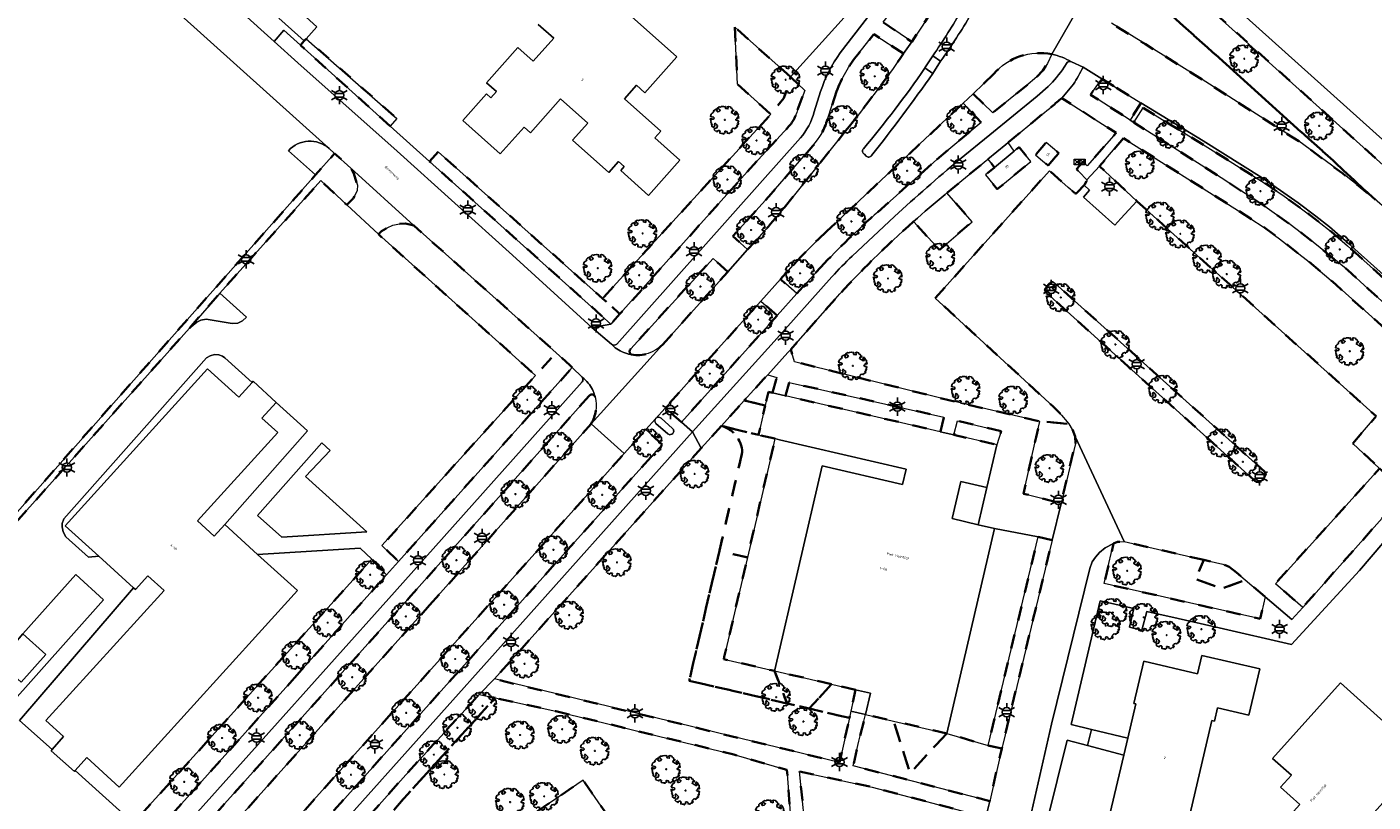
# Model space of a CAD drawing. Extents: x 105780 to 185197, y 477999 to 525027.
# Tile 330 of 562: x 107550 to 107737, y 479149 to 479257. Entities that reach past the tile are written whole.
import ezdxf
from ezdxf.enums import TextEntityAlignment as Align

# ---------------------------------------------------------------- set-up
doc = ezdxf.new("R2010")
doc.units = 0
doc.linetypes.add('XX-HIDDEN', pattern=[4, 2, -2])
for name, color, linetype, lineweight in [('B-GV-GR-BOOM-S', 252, 'Continuous', 25), ('B-GV-GR-MATERIAALGRENS-G', 252, 'XX-HIDDEN', 35), ('B-RO-IE-MEUBILAIR_WEGMEUBILAIR-S', 252, 'Continuous', 25), ('B-XX-KG-KADASTRAAL_BEBOUWING-G', 252, 'Continuous', 20), ('B1-WE-OG-BEBOUWING-T18', 7, 'Continuous', 18), ('B1-WE-OG-TERREIN_ERF-GV', 252, 'Continuous', 18), ('B1-WE-OG-TOPOGRAFIE-T18', 10, 'Continuous', 18), ('B1-WE-VH-VERHARDING_ASFALT-GV', 252, 'Continuous', 18), ('B1-WE-VH-VERHARDING_BETONSTRAATSTEEN-GV', 252, 'Continuous', 18), ('B1-WE-VH-VERHARDING_TEGEL-GV', 252, 'Continuous', 18), ('Default', 7, 'Continuous', 0), ('TIJDELIJK UIT -WE-VH-VERHARDING_ASFALT-GV', 252, 'Continuous', 18)]:
    doc.layers.add(name, color=color, linetype=linetype, lineweight=lineweight)
doc.styles.add('NLCS-ISO', font='NLCS-ISO.ttf')
doc.styles.add('NLCS-ISO-M200-T18', font='NLCS-ISO.ttf', dxfattribs={"height": 0.36})

# ---------------------------------------------------------------- blocks, each defined once
blk = doc.blocks.new('B-SIE-WEG_LICHTMAST-SO')
at = {"ltscale": 0.1}
for p, q in [((-1.1, 0.63), (-2.19, 1.27)), ((0, 1.27), (0, 2.53)), ((1.1, 0.63), (2.19, 1.27)), ((-1.1, -0.63), (-2.19, -1.27)), ((0, -1.27), (0, -2.53)), ((1.1, -0.63), (2.19, -1.27))]:
    blk.add_line(p, q, dxfattribs=at)
at = {"flags": 128}
for points in [[(-1.16, 0.5), (1.16, 0.5)], [(-1.16, -0.5), (1.16, -0.5)]]:
    blk.add_lwpolyline(points, dxfattribs=at)
at = {"ltscale": 0.1}
blk.add_circle((0, 0), 1.27, dxfattribs=at)
at = {"style": 'NLCS-ISO'}
blk.add_attdef('TYPE', text='', height=1.8, dxfattribs=at).set_placement((0, 2.53), align=Align.BOTTOM_CENTER)
blk = doc.blocks.new('B-SGR-BOOM_06')
at = {"linetype": 'Continuous', "flags": 128}
blk.add_lwpolyline([(1.08, 1.41), (1.01, 1.58), (0.88, 1.63), (0.78, 1.81), (0.51, 1.88), (0.34, 1.81), (0.44, 1.71), (0.43, 1.52), (0.09, 1.59), (0.14, 1.73), (0.07, 1.88), (-0.06, 1.84), (-0.19, 1.88), (-0.46, 1.86), (-0.6, 1.79), (-0.78, 1.83), (-1.02, 1.64), (-0.85, 1.56), (-0.8, 1.46), (-0.63, 1.37), (-0.8, 1.16), (-1.02, 1.11), (-1.17, 1.24), (-1.05, 1.29), (-1.15, 1.54), (-1.45, 1.37), (-1.6, 1.21), (-1.52, 1.14), (-1.6, 1.01), (-1.77, 0.94), (-1.89, 0.82), (-2, 0.49), (-1.55, 0.37), (-1.48, 0.22), (-1.6, 0.12), (-1.8, 0.12), (-1.84, 0.22), (-2.04, 0.15), (-1.9, -0.07), (-1.97, -0.15), (-1.89, -0.22), (-1.95, -0.4), (-1.81, -0.47), (-1.89, -0.62), (-1.77, -0.64), (-1.72, -0.68), (-1.85, -0.84), (-1.57, -1.07), (-1.47, -0.97), (-1.38, -0.79), (-1.45, -0.7), (-1.37, -0.47), (-1.25, -0.54), (-1.12, -0.7), (-1, -0.8), (-1.12, -1.12), (-1.37, -1.17), (-1.47, -1.36), (-1.33, -1.51), (-1.13, -1.56), (-1.11, -1.61), (-1.08, -1.66), (-0.93, -1.49), (-0.73, -1.49), (-0.63, -1.56), (-0.68, -1.71), (-0.68, -1.84), (-0.46, -1.89), (-0.24, -1.88), (-0.19, -1.98), (-0.09, -1.86), (0.04, -1.79), (-0.02, -1.6), (0.11, -1.56), (0.31, -1.61), (0.34, -1.84), (0.46, -1.83), (0.58, -1.89), (0.83, -1.69), (0.95, -1.74), (0.93, -1.66), (1.06, -1.59), (0.96, -1.49), (0.85, -1.46), (1.03, -1.29), (1.05, -1.19), (1.26, -1.14), (1.42, -1.22), (1.51, -1.12), (1.51, -1.05), (1.65, -1.05), (1.65, -0.95), (1.78, -0.91), (1.78, -0.82), (1.63, -0.82), (1.82, -0.64), (1.7, -0.57), (1.85, -0.62), (1.9, -0.5), (1.82, -0.37), (1.93, -0.18), (1.87, -0.1), (1.7, -0.1), (1.5, 0.03), (1.63, 0.12), (1.75, 0.34), (1.82, 0.24), (1.95, 0.29), (1.87, 0.57), (1.88, 0.75), (1.8, 0.79), (1.67, 1.06), (1.53, 1.21), (1.35, 1.04), (1.47, 0.97), (1.57, 0.72), (1.41, 0.69), (1.33, 0.85), (1.2, 0.82), (1.06, 0.92), (0.9, 1.01), (0.98, 1.07), (0.93, 1.17), (1.01, 1.27), (1.15, 1.22), (1.26, 1.29)], close=True, dxfattribs=at)
blk.add_circle((0, 0), 0.06)
at = {"style": 'NLCS-ISO'}
blk.add_attdef('SOORT', text='', height=0.3, dxfattribs=at).set_placement((0, -0.36), align=Align.TOP_CENTER)
blk = doc.blocks.new('N-SKL-ET_OV_PUTKAST-SO')
at = {"ltscale": 0.5}
for points in [[(0, 0.375), (-0.375, 0), (0, -0.375)], [(0, 0.375), (-0.375, 0), (0, -0.375)], [(0.75, 0.375), (0.375, 0), (0.75, -0.375)], [(0.75, 0.375), (0.375, 0), (0.75, -0.375)]]:
    blk.add_hatch(color=256, dxfattribs=at).paths.add_polyline_path(points)
for p, q in [((-0.75, 0.375), (0, -0.375)), ((0, 0.375), (-0.75, -0.375)), ((0, 0.375), (0.75, -0.375)), ((0.75, 0.375), (0, -0.375))]:
    blk.add_line(p, q, dxfattribs=at)
at = {"ltscale": 0.5, "flags": 128}
for points in [[(-0.75, 0.375), (0, 0.375), (0, -0.375), (-0.75, -0.375)], [(0, 0.375), (0.75, 0.375), (0.75, -0.375), (0, -0.375)]]:
    blk.add_lwpolyline(points, close=True, dxfattribs=at)

msp = doc.modelspace()

# ---------------------------------------------------------------- linework, layer by layer
at = {"layer": 'B-GV-GR-MATERIAALGRENS-G', "flags": 128}
for points in [[(107705.818, 479266.513), (107703.634, 479268.484), (107702.813, 479263.865), (107702.785, 479263.714), (107702.755, 479263.563), (107731.284, 479237.88), (107736.399, 479233.104), (107741.512, 479228.672), (107780.732, 479193.364), (107781.115, 479193.791), (107785.831, 479194.452), (107767.517, 479210.977), (107746.895, 479229.447)], [(107647.915, 479256.635), (107648.326, 479248.703), (107652.925, 479244.552), (107654.761, 479246.782), (107655.679, 479249.717)], [(107588.394, 479255.037), (107588.112, 479254.721), (107587.586, 479254.13), (107600.056, 479242.91), (107601.011, 479243.948)], [(107700.576, 479248.434), (107698.898, 479249.466), (107697.333, 479247.233), (107698.408, 479246.569), (107702.838, 479243.736), (107704.341, 479246.129)], [(107726.464, 479231.559), (107724.038, 479233.29), (107721.455, 479235.038), (107713.288, 479240.144), (107704.634, 479245.442), (107703.361, 479243.401), (107705.274, 479242.178), (107715.51, 479235.709), (107721.073, 479232.053), (107725.086, 479229.244), (107728.021, 479226.984), (107733.089, 479222.886), (107735.9, 479220.295), (107747.029, 479210.303), (107752.98, 479204.961), (107754.656, 479206.879), (107733.048, 479226.275), (107730.831, 479228.212), (107728.935, 479229.713)], [(107701.925, 479241.225), (107698.593, 479237.333), (107703.795, 479232.483), (107705.068, 479231.332), (107707.588, 479229.06), (107737.042, 479202.605), (107733.792, 479198.839), (107737.505, 479195.366), (107741.131, 479192.138), (107751.054, 479203.285), (107731.358, 479220.926), (107727.703, 479224.053), (107723.603, 479227.259), (107721.336, 479228.921), (107717.912, 479231.128)], [(107572.169, 479214.843), (107576.395, 479219.699), (107590.44, 479235.325), (107594.044, 479231.949), (107594.927, 479232.852), (107595.245, 479233.427), (107595.461, 479233.97), (107595.512, 479234.685), (107595.022, 479236.302), (107594.588, 479237.075), (107592.339, 479239.098), (107589.713, 479236.136), (107572.568, 479216.797), (107540.452, 479180.513), (107536.143, 479175.643), (107536.72, 479175.129), (107540.704, 479179.675), (107544.473, 479183.975), (107548.433, 479188.259)], [(107606.743, 479239.33), (107605.548, 479237.969), (107629.379, 479216.612), (107630.726, 479215.411), (107631.976, 479216.807), (107631.801, 479216.963), (107629.563, 479218.961)], [(107692.482, 479238.621), (107691.45, 479237.422), (107690.4, 479238.325), (107689.718, 479238.913), (107691.206, 479240.641), (107692.938, 479239.15)], [(107603.344, 479229.094), (107602.189, 479229.367), (107601.376, 479229.31), (107600.442, 479229.116), (107599.645, 479228.774), (107598.843, 479228.29), (107598.439, 479227.866), (107620.262, 479208.271), (107623.114, 479211.427)], [(107721.706, 479194.444), (107721.565, 479194.889), (107692.398, 479221.086), (107692.182, 479221.23), (107691.921, 479221.267), (107691.478, 479220.854), (107691.009, 479220.194), (107691.059, 479220.002), (107691.228, 479219.753), (107720.17, 479193.634), (107720.358, 479193.515), (107720.686, 479193.443), (107720.967, 479193.51), (107721.229, 479193.693), (107721.461, 479193.951)], [(107653.801, 479216.599), (107651.538, 479218.578), (107646.037, 479212.458), (107638.273, 479203.747), (107640.518, 479201.785)], [(107625.366, 479209.382), (107625.042, 479209.704), (107623.114, 479211.427), (107620.262, 479208.271), (107598.914, 479184.654), (107601.24, 479182.45), (107609.074, 479191.23)], [(107653.163, 479205.875), (107653.695, 479207.693), (107653.779, 479207.979), (107652.502, 479208.371), (107652.19, 479208.03), (107651.924, 479207.741), (107649.253, 479204.789), (107652.164, 479204.088), (107652.609, 479206.004)], [(107655.474, 479207.295), (107654.991, 479205.451), (107676.478, 479200.458), (107676.963, 479202.483)], [(107652.164, 479204.088), (107649.253, 479204.789), (107646.065, 479201.267), (107651.22, 479200.025)], [(107684.93, 479200.552), (107678.868, 479201.979), (107678.372, 479200.018), (107684.334, 479198.633)], [(107695.242, 479198.827), (107695.203, 479199.77), (107694.81, 479200.785), (107694.311, 479201.534), (107690.281, 479201.895), (107689.789, 479199.692), (107688.037, 479191.852), (107693.259, 479190.486)], [(107741.131, 479192.138), (107737.505, 479195.366), (107723.016, 479179.352), (107726.822, 479176.065)], [(107692.029, 479185.395), (107690.05, 479185.875), (107683.125, 479156.877), (107685.015, 479156.442), (107685.15, 479157.028)], [(107713.103, 479182.645), (107702.013, 479185.202), (107701.096, 479185.164), (107700.559, 479184.923), (107699.256, 479179.375), (107720.891, 479174.466), (107721.601, 479177.526), (107718.844, 479179.876), (107715.603, 479178.673), (107711.944, 479180.005)], [(107586.791, 479166.293), (107599.567, 479180.587), (107597.528, 479182.747), (107565.281, 479147.119), (107564.376, 479146.119), (107556.937, 479137.758), (107553.517, 479133.92), (107555.751, 479131.696)], [(107649.684, 479182.996), (107645.788, 479183.901), (107642.578, 479170.087), (107642.506, 479169.777), (107641.6, 479165.881), (107647.854, 479164.428), (107652.545, 479163.338), (107655.198, 479162.721), (107653.45, 479167.234), (107646.402, 479168.872), (107646.474, 479169.182)], [(107717.634, 479180.908), (107716.606, 479181.706), (107715.706, 479182.045), (107713.103, 479182.645), (107711.944, 479180.005), (107715.603, 479178.673), (107718.844, 479179.876)], [(107661.351, 479165.398), (107653.45, 479167.234), (107655.198, 479162.721), (107658.26, 479162.01)], [(107664.707, 479164.618), (107661.351, 479165.398), (107658.26, 479162.01), (107663.85, 479160.711), (107664.057, 479161.656)], [(107592.596, 479138.944), (107603.721, 479151.476), (107614.661, 479163.484), (107612.406, 479163.978), (107602.234, 479152.813), (107591.114, 479140.287), (107579.503, 479127.734), (107570.172, 479117.042), (107569.015, 479115.333), (107568.124, 479114.016), (107566.847, 479111.11), (107566.045, 479108.981), (107565.106, 479107.22), (107562.167, 479102.733), (107560.285, 479100.466), (107557.836, 479097.677), (107557.649, 479097.471), (107558.877, 479095.832), (107561.806, 479099.167), (107563.774, 479101.538), (107566.832, 479106.206), (107567.871, 479108.155), (107568.704, 479110.365), (107569.87, 479113.026), (107571.745, 479115.8), (107580.991, 479126.398)], [(107591.072, 479118.584), (107588.11, 479122.818), (107601.127, 479132.05), (107599.99, 479133.696), (107626.848, 479152.072), (107641.192, 479131.44), (107641.416, 479131.594), (107651.401, 479129.569), (107650.085, 479123.824), (107658.105, 479122.336), (107658.223, 479122.309), (107657.681, 479129.811), (107657.537, 479131.006), (107656.223, 479141.942), (107655.63, 479147.529), (107655.173, 479153.487), (107647.777, 479155.644), (107623.076, 479161.639), (107614.661, 479163.484), (107603.721, 479151.476), (107592.596, 479138.944), (107580.991, 479126.398), (107571.745, 479115.8), (107569.87, 479113.026), (107568.704, 479110.365), (107567.871, 479108.155), (107566.832, 479106.206), (107563.774, 479101.538), (107561.806, 479099.167), (107558.877, 479095.832), (107560.655, 479093.318), (107577.347, 479108.949)], [(107685.015, 479156.442), (107683.125, 479156.877), (107677.384, 479158.559), (107672.283, 479153.042), (107669.991, 479160.277), (107666.108, 479161.179), (107665.141, 479157.478), (107664.387, 479154.072), (107683.34, 479149.166)], [(107677.384, 479158.559), (107669.991, 479160.277), (107672.283, 479153.042)], [(107680.833, 479139.912), (107682.161, 479144.043), (107682.824, 479146.924), (107667.037, 479151.084), (107656.921, 479153.246), (107660.138, 479121.866), (107662.836, 479121.132), (107663.369, 479123.39), (107664.224, 479126.675), (107665.111, 479129.391), (107665.698, 479130.951), (107667.044, 479133.33), (107667.593, 479134.164), (107668.439, 479135.026), (107669.821, 479136.268), (107670.994, 479137.083), (107672.488, 479137.929), (107673.977, 479138.633), (107675.766, 479139.314), (107677.573, 479139.66), (107679.204, 479139.892), (107680.415, 479140.01)]]:
    msp.add_lwpolyline(points, close=True, dxfattribs=at)
for points in [[(107673.429, 479263.584), (107668.53, 479257.338), (107672.504, 479254.603), (107675.722, 479259.479)], [(107701.548, 479260.077), (107700.239, 479257.172), (107704.979, 479254.256), (107712.855, 479249.355), (107726.276, 479240.796), (107732.376, 479236.314), (107736.399, 479233.104), (107731.284, 479237.88), (107702.755, 479263.563)], [(107671.372, 479252.958), (107667.23, 479255.663), (107665.02, 479252.862)], [(107689.885, 479249.718), (107690.729, 479250.631), (107691.357, 479251.574), (107691.978, 479252.865)], [(107683.892, 479250.17), (107681.05, 479247.385), (107683.762, 479244.718), (107688.359, 479248.445), (107689.885, 479249.718)], [(107656.625, 479245.143), (107657.662, 479247.844), (107655.679, 479249.717), (107654.761, 479246.782), (107652.925, 479244.552), (107629.563, 479218.961), (107631.801, 479216.963), (107631.976, 479216.807), (107649.655, 479236.548)], [(107662.068, 479247.696), (107660.806, 479243.853)], [(107695.538, 479233.7), (107696.465, 479234.704), (107696.531, 479234.81), (107696.895, 479235.391), (107696.847, 479235.44), (107695.77, 479236.527), (107695.406, 479236.895), (107696.279, 479237.9), (107696.678, 479237.541), (107696.869, 479237.368), (107700.895, 479241.945), (107699.017, 479243.151), (107693.337, 479246.798)], [(107675.979, 479238.274), (107682.152, 479243.412), (107679.661, 479246.074), (107660.657, 479228.237)], [(107690.59, 479244.503), (107685.907, 479240.63), (107686.74, 479239.407), (107687.416, 479239.966), (107689.055, 479237.983), (107684.398, 479234.134), (107682.759, 479236.117), (107684.001, 479237.144), (107683.088, 479238.305), (107677.393, 479233.61), (107680.896, 479229.608), (107676.359, 479225.702), (107672.76, 479229.653)], [(107649.655, 479236.548), (107655.288, 479242.698)], [(107654.779, 479231.551), (107663.328, 479242.217)], [(107658.775, 479240.157), (107652.681, 479233.139), (107647.661, 479227.626), (107649.688, 479225.737)], [(107667.788, 479230.961), (107675.979, 479238.274)], [(107675.781, 479219.006), (107691.629, 479236.7), (107694.246, 479234.367), (107695.114, 479233.622)], [(107646.949, 479222.674), (107644.908, 479224.527), (107633.501, 479211.982)], [(107637.899, 479212.531), (107646.949, 479222.674)], [(107655.041, 479222.474), (107654.281, 479221.629), (107656.54, 479219.653), (107659.879, 479223.313)], [(107661.872, 479218.881), (107655.716, 479211.888), (107656.235, 479210.173), (107677.649, 479204.839), (107690.281, 479201.895), (107694.311, 479201.534), (107694.119, 479201.822), (107693.316, 479202.761), (107692.163, 479203.941), (107675.781, 479219.006)], [(107627.711, 479205.451), (107602.95, 479177.653), (107572.298, 479143.459), (107570.34, 479141.259)], [(107605.537, 479176.349), (107627.967, 479201.559)], [(107637.823, 479198.669), (107635.569, 479200.767), (107632.586, 479197.436), (107616.252, 479179.196), (107604.17, 479165.722), (107587.348, 479146.955), (107579.896, 479138.616), (107574.553, 479132.635), (107570.616, 479128.047), (107569.18, 479126.299), (107570.364, 479125.35), (107571.648, 479126.264), (107573.433, 479127.536)], [(107646.065, 479201.267), (107643.254, 479198.161), (107628.563, 479181.765), (107614.542, 479166.116), (107640.184, 479159.924), (107662.496, 479154.537), (107663.85, 479160.711), (107658.26, 479162.01), (107655.198, 479162.721), (107652.545, 479163.338), (107647.854, 479164.428), (107641.6, 479165.881), (107642.506, 479169.777), (107642.578, 479170.087), (107645.788, 479183.901), (107648.972, 479197.608)], [(107653.516, 479199.492), (107651.22, 479200.025), (107646.065, 479201.267)], [(107576.217, 479129.97), (107576.915, 479130.69), (107604.691, 479161.74), (107637.823, 479198.669)], [(107648.972, 479197.608), (107645.788, 479183.901), (107649.684, 479182.996), (107653.06, 479197.527), (107653.516, 479199.492)], [(107567.786, 479138.097), (107564.422, 479133.597), (107563.005, 479131.702), (107562.221, 479130.551), (107563.273, 479129.651), (107566.141, 479132.617), (107569.578, 479136.29), (107572.993, 479140.037), (107590.827, 479159.966), (107605.537, 479176.349)]]:
    msp.add_lwpolyline(points, dxfattribs=at)
for points in [[(107665.02, 479252.862, 0.081009), (107662.068, 479247.696)], [(107663.328, 479242.217, 0.0170949), (107671.372, 479252.958)], [(107691.978, 479252.865, 0.2667236), (107683.892, 479250.17)], [(107693.337, 479246.798, -0.0182776), (107690.59, 479244.503)], [(107655.288, 479242.698, 0.1427672), (107656.625, 479245.143)], [(107660.806, 479243.853, -0.1133377), (107658.775, 479240.157)], [(107695.114, 479233.622, 0.4668033), (107695.538, 479233.7)], [(107649.688, 479225.737, 0.0162387), (107654.779, 479231.551)], [(107659.879, 479223.313, -0.0239771), (107667.788, 479230.961)], [(107672.76, 479229.653, 0.0262237), (107661.872, 479218.881)], [(107660.657, 479228.237, 0.024169), (107655.041, 479222.474)], [(107633.501, 479211.982, 0.52616), (107633.585, 479211.157)], [(107633.585, 479211.157, 0.2383331), (107637.899, 479212.531)], [(107628.536, 479205.278, 0.5974832), (107627.711, 479205.451)], [(107627.967, 479201.559, 0.1987067), (107628.536, 479205.278)], [(107646.065, 479201.267, -0.321659), (107648.972, 479197.608)], [(107648.972, 479197.608, 0.321659), (107646.065, 479201.267)]]:
    msp.add_lwpolyline(points, format="xyb", dxfattribs=at)
at = {"layer": 'B-XX-KG-KADASTRAAL_BEBOUWING-G', "flags": 128}
msp.add_lwpolyline([(107620.639, 479257.021), (107622.78, 479255.119), (107619.921, 479251.902), (107617.789, 479253.797), (107613.444, 479248.908), (107614.822, 479247.684), (107614.059, 479246.826), (107613.45, 479247.367), (107610.153, 479243.658), (107615.358, 479239.033), (107618.665, 479242.755), (107619.543, 479241.974), (107623.721, 479246.675), (107627.498, 479243.319), (107625.403, 479240.962), (107630.452, 479236.476), (107631.78, 479237.97), (107632.565, 479237.273), (107632.082, 479236.73), (107635.969, 479233.275), (107640.315, 479238.166), (107636.837, 479241.256), (107637.665, 479242.188), (107632.609, 479246.681), (107634.28, 479248.561), (107635.452, 479247.519), (107639.897, 479252.521), (107626.903, 479264.069)], dxfattribs=at)
for points in [[(107686.74, 479239.407), (107684.001, 479237.144), (107682.759, 479236.117), (107684.398, 479234.134), (107689.055, 479237.983), (107687.416, 479239.966)], [(107691.45, 479237.422), (107692.482, 479238.621), (107692.938, 479239.15), (107691.206, 479240.641), (107689.718, 479238.913), (107690.4, 479238.325)], [(107581.639, 479183.419), (107577.081, 479187.559), (107575.631, 479185.962), (107573.306, 479188.073), (107584.439, 479200.33), (107582.229, 479202.338), (107584.214, 479204.508), (107581.025, 479207.457), (107580.888, 479207.304), (107579.034, 479205.24), (107574.701, 479209.176), (107554.93, 479187.408), (107559.587, 479183.178), (107564.409, 479178.797), (107564.697, 479178.536), (107566.419, 479180.432), (107568.662, 479178.394), (107552.255, 479160.33), (107554.685, 479158.123), (107553.135, 479156.312), (107552.996, 479156.15), (107556.211, 479153.267), (107556.317, 479153.386), (107557.913, 479155.191), (107562.408, 479151.109), (107587.182, 479178.384)], [(107683.998, 479187.025), (107681.757, 479187.545), (107678.117, 479188.391), (107679.318, 479193.558), (107682.958, 479192.712), (107684.334, 479198.633), (107678.372, 479200.018), (107676.478, 479200.458), (107654.991, 479205.451), (107653.163, 479205.875), (107652.609, 479206.004), (107652.164, 479204.088), (107651.22, 479200.025), (107653.516, 479199.492), (107654.156, 479199.343), (107671.731, 479195.26), (107671.234, 479193.12), (107660.068, 479195.715), (107653.482, 479167.37), (107653.45, 479167.234), (107661.351, 479165.398), (107664.707, 479164.618), (107666.794, 479164.133), (107666.108, 479161.179), (107669.991, 479160.277), (107677.384, 479158.559)], [(107549.048, 479172.391), (107545.637, 479168.474), (107548.81, 479165.657), (107552.249, 479169.524)], [(107702.508, 479157.885), (107701.96, 479155.543), (107699.626, 479145.568), (107710.144, 479143.108), (107714.174, 479160.334), (107714.543, 479160.247), (107714.984, 479162.132), (107719.357, 479161.109), (107720.856, 479167.516), (107712.817, 479169.397), (107712.218, 479166.837), (107704.753, 479168.584), (107703.383, 479162.726), (107703.627, 479162.669)], [(107743.599, 479155.214), (107732.087, 479165.588), (107722.628, 479155.093), (107725.239, 479152.74), (107723.742, 479151.079), (107726.416, 479148.669), (107722.131, 479143.915), (107723.171, 479142.977), (107721.565, 479141.195), (107720.117, 479135.29), (107727.663, 479133.439), (107728.416, 479136.508), (107729.333, 479137.526), (107729.89, 479137.024), (107736.581, 479144.448), (107735.1, 479145.783)]]:
    msp.add_lwpolyline(points, close=True, dxfattribs=at)
at = {"layer": 'B1-WE-OG-TERREIN_ERF-GV', "flags": 128}
for points in [[(107737.26, 479260.812), (107726.44, 479270.633), (107723.407, 479267.275), (107723.011, 479266.942), (107722.681, 479266.82), (107721.408, 479266.66), (107719.2, 479266.771), (107718.154, 479266.727), (107717.388, 479266.529), (107717.06, 479266.356), (107716.435, 479265.713), (107714.002, 479262.502), (107753.676, 479226.878)], [(107589.876, 479256.702), (107588.394, 479255.037), (107601.011, 479243.948), (107600.056, 479242.91), (107605.548, 479237.969), (107606.743, 479239.33), (107629.563, 479218.961), (107652.925, 479244.552), (107648.326, 479248.703), (107647.915, 479256.635), (107655.679, 479249.717), (107669.291, 479264.847)], [(107626.903, 479264.069), (107639.897, 479252.521), (107635.452, 479247.519), (107634.28, 479248.561), (107632.609, 479246.681), (107637.665, 479242.188), (107636.837, 479241.256), (107640.315, 479238.166), (107635.969, 479233.275), (107632.082, 479236.73), (107632.565, 479237.273), (107631.78, 479237.97), (107630.452, 479236.476), (107625.403, 479240.962), (107627.498, 479243.319), (107623.721, 479246.675), (107619.543, 479241.974), (107618.665, 479242.755), (107615.358, 479239.033), (107610.153, 479243.658), (107613.45, 479247.367), (107614.059, 479246.826), (107614.822, 479247.684), (107613.444, 479248.908), (107617.789, 479253.797), (107619.921, 479251.902), (107622.78, 479255.119), (107620.639, 479257.021)], [(107564.376, 479146.119), (107556.317, 479153.386), (107556.211, 479153.267), (107552.996, 479156.15), (107553.135, 479156.312), (107548.571, 479160.347), (107564.409, 479178.797), (107559.587, 479183.178), (107558.155, 479183.048), (107555.03, 479185.864), (107554.64, 479186.529), (107554.485, 479187.232), (107554.499, 479187.686), (107554.72, 479188.372), (107574.547, 479210.7), (107575.049, 479210.987), (107575.648, 479211.163), (107576.27, 479211.145), (107576.787, 479210.927), (107577.096, 479210.724), (107580.888, 479207.304), (107581.025, 479207.457), (107584.214, 479204.508), (107588.585, 479200.557), (107577.081, 479187.559), (107581.639, 479183.419), (107595.892, 479184.267), (107597.528, 479182.747), (107599.567, 479180.587), (107601.24, 479182.45), (107598.914, 479184.654), (107620.262, 479208.271), (107598.439, 479227.866), (107594.044, 479231.949), (107590.44, 479235.325), (107576.395, 479219.699), (107580.1, 479216.38), (107579.545, 479215.871), (107578.917, 479215.525), (107578.117, 479215.481), (107574.523, 479216.073), (107573.752, 479215.953), (107573.185, 479215.676), (107572.169, 479214.843), (107548.433, 479188.259)], [(107751.188, 479200.469), (107734.726, 479181.162), (107725.266, 479170.884), (107715.234, 479173.213), (107709.529, 479174.498), (107705.164, 479175.482), (107704.477, 479172.906), (107702.762, 479173.308), (107703.36, 479175.889), (107698.694, 479176.984), (107694.658, 479159.804), (107697.481, 479159.114), (107702.508, 479157.885), (107703.627, 479162.669), (107703.383, 479162.726), (107704.753, 479168.584), (107712.218, 479166.837), (107712.817, 479169.397), (107720.856, 479167.516), (107719.357, 479161.109), (107714.984, 479162.132), (107714.543, 479160.247), (107714.174, 479160.334), (107710.144, 479143.108)], [(107699.626, 479145.568), (107701.96, 479155.543), (107696.944, 479156.883), (107694.116, 479157.638), (107689.909, 479140.628)], [(107641.192, 479131.44), (107626.848, 479152.072), (107599.99, 479133.696)]]:
    msp.add_lwpolyline(points, dxfattribs=at)
for points in [[(107576.395, 479219.699), (107572.169, 479214.843), (107573.185, 479215.676), (107573.752, 479215.953), (107574.523, 479216.073), (107578.117, 479215.481), (107578.917, 479215.525), (107579.545, 479215.871), (107580.1, 479216.38)], [(107577.096, 479210.724), (107576.787, 479210.927), (107576.27, 479211.145), (107575.648, 479211.163), (107575.049, 479210.987), (107574.547, 479210.7), (107554.72, 479188.372), (107554.499, 479187.686), (107554.485, 479187.232), (107554.64, 479186.529), (107555.03, 479185.864), (107558.155, 479183.048), (107559.587, 479183.178), (107554.93, 479187.408), (107574.701, 479209.176), (107579.034, 479205.24), (107580.888, 479207.304)], [(107588.585, 479200.557), (107584.214, 479204.508), (107582.229, 479202.338), (107584.439, 479200.33), (107573.306, 479188.073), (107575.631, 479185.962), (107577.081, 479187.559)], [(107596.799, 479186.568), (107588.325, 479194.236), (107591.713, 479197.854), (107590.555, 479198.891), (107581.63, 479188.817), (107584.993, 479185.83)], [(107596.799, 479186.568), (107584.993, 479185.83), (107581.63, 479188.817), (107590.555, 479198.891), (107591.713, 479197.854), (107588.325, 479194.236)], [(107654.156, 479199.343), (107653.516, 479199.492), (107653.06, 479197.527), (107649.684, 479182.996), (107646.474, 479169.182), (107646.402, 479168.872), (107653.45, 479167.234), (107653.482, 479167.37), (107660.068, 479195.715), (107671.234, 479193.12), (107671.731, 479195.26)], [(107682.958, 479192.712), (107679.318, 479193.558), (107678.117, 479188.391), (107681.757, 479187.545)], [(107690.05, 479185.875), (107683.998, 479187.025), (107677.384, 479158.559), (107683.125, 479156.877)], [(107597.528, 479182.747), (107595.892, 479184.267), (107581.639, 479183.419), (107587.182, 479178.384), (107562.408, 479151.109), (107557.913, 479155.191), (107556.317, 479153.386), (107564.376, 479146.119), (107565.281, 479147.119)], [(107549.048, 479172.391), (107552.249, 479169.524), (107548.81, 479165.657), (107545.637, 479168.474), (107544.084, 479166.821), (107543.808, 479166.184), (107543.65, 479165.515), (107543.759, 479164.952), (107544.456, 479164.058), (107546.771, 479161.984), (107560.26, 479177.126), (107556.416, 479180.618)], [(107545.637, 479168.474), (107549.048, 479172.391), (107556.416, 479180.618), (107560.26, 479177.126), (107546.771, 479161.984), (107544.456, 479164.058), (107543.759, 479164.952), (107543.65, 479165.515), (107543.808, 479166.184), (107544.084, 479166.821)], [(107568.662, 479178.394), (107566.419, 479180.432), (107564.697, 479178.536), (107564.409, 479178.797), (107548.571, 479160.347), (107553.135, 479156.312), (107554.685, 479158.123), (107552.255, 479160.33)], [(107666.794, 479164.133), (107664.707, 479164.618), (107664.057, 479161.656), (107666.108, 479161.179)], [(107743.599, 479155.214), (107735.1, 479145.783), (107736.581, 479144.448), (107729.89, 479137.024), (107729.333, 479137.526), (107728.416, 479136.508), (107727.663, 479133.439), (107720.117, 479135.29), (107721.565, 479141.195), (107723.171, 479142.977), (107722.131, 479143.915), (107726.416, 479148.669), (107723.742, 479151.079), (107725.239, 479152.74), (107722.628, 479155.093), (107732.087, 479165.588)], [(107702.508, 479157.885), (107697.481, 479159.114), (107696.944, 479156.883), (107701.96, 479155.543)]]:
    msp.add_lwpolyline(points, close=True, dxfattribs=at)
at = {"layer": 'B1-WE-VH-VERHARDING_ASFALT-GV', "flags": 128}
for points in [[(107689.386, 479283.273), (107688.014, 479281.013), (107686.414, 479278.138), (107685.416, 479276.344), (107681.839, 479269.918), (107675.722, 479259.479), (107672.504, 479254.603), (107671.372, 479252.958)], [(107583.927, 479254.652), (107579.282, 479258.835), (107558.207, 479277.819), (107554.172, 479273.355), (107557.684, 479270.307), (107591.571, 479239.801), (107592.339, 479239.098), (107594.588, 479237.075), (107603.344, 479229.094), (107623.114, 479211.427), (107625.042, 479209.704), (107625.366, 479209.382), (107626.734, 479208.025), (107627.016, 479207.793)], [(107696.875, 479261.444), (107691.978, 479252.865)], [(107691.978, 479252.865), (107696.875, 479261.444)], [(107631.123, 479212.296), (107630.802, 479212.595), (107628.086, 479214.944), (107617.051, 479224.967), (107601.041, 479239.405), (107587.235, 479251.672), (107583.927, 479254.652)], [(107674.346, 479250.986), (107675.453, 479252.657)], [(107676.558, 479251.953), (107676.523, 479251.898), (107675.446, 479250.206)], [(107660.657, 479228.237), (107679.661, 479246.074), (107681.05, 479247.385), (107683.892, 479250.17)], [(107674.296, 479250.911), (107674.346, 479250.986)], [(107663.328, 479242.217), (107654.779, 479231.551)], [(107666.163, 479238.719), (107665.965, 479238.987)], [(107649.688, 479225.737), (107646.949, 479222.674), (107637.899, 479212.531), (107627.967, 479201.559), (107632.586, 479197.436), (107635.569, 479200.767), (107638.273, 479203.747), (107646.037, 479212.458), (107651.538, 479218.578), (107654.281, 479221.629), (107655.041, 479222.474)], [(107627.967, 479201.559), (107637.899, 479212.531)], [(107574.553, 479132.635), (107579.896, 479138.616), (107587.348, 479146.955), (107604.17, 479165.722), (107616.252, 479179.196), (107632.586, 479197.436), (107627.967, 479201.559), (107605.537, 479176.349), (107590.827, 479159.966), (107572.993, 479140.037), (107569.578, 479136.29), (107566.141, 479132.617), (107563.273, 479129.651), (107561.236, 479127.407), (107561.042, 479127.197), (107556.492, 479122.279), (107520.271, 479081.912), (107519.238, 479080.789), (107518.186, 479079.768), (107499.526, 479061.563), (107499.162, 479061.202), (107502.211, 479058.54), (107504.144, 479060.725)]]:
    msp.add_lwpolyline(points, dxfattribs=at)
at = {"layer": 'B1-WE-VH-VERHARDING_ASFALT-GV'}
for points in [[(107675.453, 479252.657, 0.0193616), (107679.504, 479259.099)], [(107680.747, 479258.424, -0.0208347), (107676.558, 479251.953)], [(107671.372, 479252.958, -0.0170949), (107663.328, 479242.217)], [(107683.892, 479250.17, -0.2667236), (107691.978, 479252.865)], [(107691.978, 479252.865, -0.0859234), (107694.701, 479251.805)], [(107665.801, 479239.753, 0.0251865), (107674.296, 479250.911)], [(107675.446, 479250.206, -0.0146021), (107666.924, 479238.809)], [(107665.965, 479238.987, -0.561341), (107665.801, 479239.753)], [(107666.924, 479238.809, -0.4650452), (107666.163, 479238.719)], [(107654.779, 479231.551, -0.0162387), (107649.688, 479225.737)], [(107655.041, 479222.474, -0.024169), (107660.657, 479228.237)], [(107633.056, 479211.272, -0.1106305), (107631.123, 479212.296)], [(107633.585, 479211.157, -0.028253), (107633.056, 479211.272)], [(107637.899, 479212.531, -0.2383331), (107633.585, 479211.157)], [(107627.016, 479207.793, -0.1097655), (107628.266, 479206.075)], [(107628.536, 479205.278, -0.1987067), (107627.967, 479201.559)], [(107628.266, 479206.075, -0.0424624), (107628.536, 479205.278)]]:
    msp.add_lwpolyline(points, format="xyb", dxfattribs=at)
at = {"layer": 'B1-WE-VH-VERHARDING_BETONSTRAATSTEEN-GV', "flags": 128}
for points in [[(107591.571, 479239.801), (107557.684, 479270.307)], [(107558.164, 479263.807), (107554.669, 479266.9), (107501.239, 479206.528), (107502.747, 479205.184), (107500.185, 479202.128), (107501.703, 479200.023), (107504.703, 479203.44), (107512.524, 479196.635), (107516.887, 479192.81), (107536.143, 479175.643), (107540.452, 479180.513), (107572.568, 479216.797), (107589.713, 479236.136)], [(107579.282, 479258.835), (107583.927, 479254.652), (107585.27, 479256.213), (107587.586, 479254.13), (107588.112, 479254.721), (107584.579, 479257.885)], [(107675.453, 479252.657), (107676.523, 479251.898), (107676.558, 479251.953)], [(107675.446, 479250.206), (107674.346, 479250.986), (107674.296, 479250.911)], [(107585.943, 479239.479), (107589.713, 479236.136), (107592.339, 479239.098), (107591.571, 479239.801)], [(107589.713, 479236.136), (107585.943, 479239.479)], [(107665.965, 479238.987), (107666.163, 479238.719)], [(107695.114, 479233.622), (107694.246, 479234.367), (107691.629, 479236.7), (107675.781, 479219.006), (107692.163, 479203.941), (107693.316, 479202.761), (107694.119, 479201.822), (107694.311, 479201.534), (107694.81, 479200.785), (107695.203, 479199.77), (107702.013, 479185.202), (107713.103, 479182.645), (107715.706, 479182.045), (107716.606, 479181.706), (107717.634, 479180.908), (107718.844, 479179.876), (107721.601, 479177.526), (107725.309, 479174.365), (107726.822, 479176.065), (107723.016, 479179.352), (107737.505, 479195.366)], [(107737.505, 479195.366), (107733.792, 479198.839), (107737.042, 479202.605), (107707.588, 479229.06), (107705.068, 479231.332), (107703.795, 479232.483), (107701.553, 479230.045), (107700.713, 479229.131), (107696.39, 479233.014), (107697.221, 479234.005), (107696.465, 479234.704), (107695.538, 479233.7)], [(107636.975, 479201.602), (107638.624, 479200.169)], [(107639.271, 479200.923), (107637.689, 479202.338)]]:
    msp.add_lwpolyline(points, dxfattribs=at)
for points in [[(107586.343, 479259.867), (107584.579, 479257.885), (107588.112, 479254.721), (107588.394, 479255.037), (107589.876, 479256.702)], [(107676.523, 479251.898), (107675.453, 479252.657), (107674.346, 479250.986), (107675.446, 479250.206)], [(107594.588, 479237.075), (107595.022, 479236.302), (107595.512, 479234.685), (107595.461, 479233.97), (107595.245, 479233.427), (107594.927, 479232.852), (107594.044, 479231.949), (107598.439, 479227.866), (107598.843, 479228.29), (107599.645, 479228.774), (107600.442, 479229.116), (107601.376, 479229.31), (107602.189, 479229.367), (107603.344, 479229.094)], [(107721.706, 479194.444), (107721.461, 479193.951), (107721.229, 479193.693), (107720.967, 479193.51), (107720.686, 479193.443), (107720.358, 479193.515), (107720.17, 479193.634), (107691.228, 479219.753), (107691.059, 479220.002), (107691.009, 479220.194), (107691.478, 479220.854), (107691.921, 479221.267), (107692.182, 479221.23), (107692.398, 479221.086), (107721.565, 479194.889)], [(107695.203, 479199.77), (107695.242, 479198.827), (107693.259, 479190.486), (107692.029, 479185.395), (107685.15, 479157.028), (107685.015, 479156.442), (107683.34, 479149.166), (107682.824, 479146.924), (107682.161, 479144.043), (107680.833, 479139.912), (107687.065, 479138.44), (107691.911, 479159.834), (107697.26, 479181.457), (107697.559, 479182.367), (107698.027, 479183.053), (107698.576, 479183.666), (107699.368, 479184.331), (107700.559, 479184.923), (107701.096, 479185.164), (107702.013, 479185.202)]]:
    msp.add_lwpolyline(points, close=True, dxfattribs=at)
at = {"layer": 'B1-WE-VH-VERHARDING_BETONSTRAATSTEEN-GV'}
for points in [[(107679.504, 479259.099, -0.0193616), (107675.453, 479252.657)], [(107676.558, 479251.953, 0.0208347), (107680.747, 479258.424)], [(107674.296, 479250.911, -0.0251865), (107665.801, 479239.753)], [(107666.924, 479238.809, 0.0146021), (107675.446, 479250.206)], [(107585.943, 479239.479, -0.4111545), (107591.571, 479239.801)], [(107591.571, 479239.801, 0.4111545), (107585.943, 479239.479)], [(107665.801, 479239.753, 0.561341), (107665.965, 479238.987)], [(107666.163, 479238.719, 0.4650452), (107666.924, 479238.809)], [(107695.538, 479233.7, -0.4668033), (107695.114, 479233.622)], [(107637.689, 479202.338, 0.9655046), (107636.975, 479201.602)], [(107638.624, 479200.169, 0.2173554), (107639.014, 479200.046)], [(107639.014, 479200.046, 0.3888509), (107639.452, 479200.553)], [(107639.452, 479200.553, 0.2193198), (107639.271, 479200.923)]]:
    msp.add_lwpolyline(points, format="xyb", dxfattribs=at)
at = {"layer": 'B1-WE-VH-VERHARDING_TEGEL-GV', "flags": 128}
for points in [[(107754.763, 479225.899), (107753.676, 479226.878), (107714.002, 479262.502), (107712.778, 479263.603), (107706.773, 479269.005), (107704.574, 479271.052), (107704.359, 479271.252), (107703.634, 479268.484), (107705.818, 479266.513), (107746.895, 479229.447), (107767.517, 479210.977), (107785.831, 479194.452), (107781.115, 479193.791), (107780.732, 479193.364), (107787.295, 479187.399), (107787.721, 479187.874), (107790.694, 479190.25), (107792.586, 479191.763), (107791.818, 479192.503), (107787.866, 479196.066)], [(107587.586, 479254.13), (107585.27, 479256.213), (107583.927, 479254.652), (107587.235, 479251.672), (107601.041, 479239.405), (107617.051, 479224.967), (107628.086, 479214.944), (107630.726, 479215.411), (107629.379, 479216.612), (107605.548, 479237.969), (107600.056, 479242.91)], [(107704.634, 479245.442), (107713.288, 479240.144), (107721.455, 479235.038), (107724.038, 479233.29), (107726.464, 479231.559), (107728.935, 479229.713), (107730.831, 479228.212), (107733.048, 479226.275), (107754.656, 479206.879), (107754.887, 479207.143), (107748.957, 479212.455), (107732.761, 479226.96), (107730.544, 479228.897), (107728.648, 479230.398), (107726.177, 479232.244), (107723.751, 479233.975), (107721.168, 479235.723), (107713.001, 479240.829), (107704.341, 479246.129), (107702.838, 479243.736), (107703.361, 479243.401)], [(107686.74, 479239.407), (107685.907, 479240.63), (107685.572, 479240.353), (107683.088, 479238.305), (107684.001, 479237.144)], [(107698.593, 479237.333), (107696.847, 479235.44), (107696.895, 479235.391), (107696.531, 479234.81), (107696.465, 479234.704), (107697.221, 479234.005), (107696.39, 479233.014), (107700.713, 479229.131), (107701.553, 479230.045), (107703.795, 479232.483)], [(107656.54, 479219.653), (107654.281, 479221.629), (107651.538, 479218.578), (107653.801, 479216.599)], [(107689.789, 479199.692), (107690.281, 479201.895), (107677.649, 479204.839), (107656.235, 479210.173), (107655.716, 479211.888), (107655.32, 479211.438), (107652.502, 479208.371), (107653.779, 479207.979), (107653.695, 479207.693), (107653.163, 479205.875), (107654.991, 479205.451), (107655.474, 479207.295), (107676.963, 479202.483), (107676.478, 479200.458), (107678.372, 479200.018), (107678.868, 479201.979), (107684.93, 479200.552), (107684.334, 479198.633), (107682.958, 479192.712), (107681.757, 479187.545), (107683.998, 479187.025), (107690.05, 479185.875), (107692.029, 479185.395), (107693.259, 479190.486), (107688.037, 479191.852)], [(107614.542, 479166.116), (107612.406, 479163.978), (107614.661, 479163.484), (107623.076, 479161.639), (107647.777, 479155.644), (107655.173, 479153.487), (107655.63, 479147.529), (107656.223, 479141.942), (107657.537, 479131.006), (107657.681, 479129.811), (107658.223, 479122.309), (107658.639, 479122.213), (107660.138, 479121.866), (107656.921, 479153.246), (107667.037, 479151.084), (107682.824, 479146.924), (107683.34, 479149.166), (107664.387, 479154.072), (107665.141, 479157.478), (107666.108, 479161.179), (107664.057, 479161.656), (107663.85, 479160.711), (107662.496, 479154.537), (107640.184, 479159.924)]]:
    msp.add_lwpolyline(points, close=True, dxfattribs=at)
for points in [[(107662.588, 479253.058), (107666.374, 479257.986), (107666.679, 479258.411), (107670.763, 479263.59), (107669.756, 479264.438), (107669.291, 479264.847), (107655.679, 479249.717), (107657.662, 479247.844), (107656.625, 479245.143)], [(107670.763, 479263.59), (107666.679, 479258.411), (107666.374, 479257.986), (107662.588, 479253.058)], [(107665.02, 479252.862), (107667.23, 479255.663), (107671.372, 479252.958), (107672.504, 479254.603), (107668.53, 479257.338), (107673.429, 479263.584)], [(107691.978, 479252.865), (107691.357, 479251.574), (107690.729, 479250.631), (107689.885, 479249.718), (107688.359, 479248.445), (107683.762, 479244.718), (107681.05, 479247.385), (107679.661, 479246.074), (107682.152, 479243.412), (107675.979, 479238.274), (107667.788, 479230.961)], [(107694.097, 479251.717), (107693.677, 479251.067)], [(107693.677, 479251.067), (107694.097, 479251.717)], [(107696.3, 479251.062), (107694.701, 479251.805)], [(107767.833, 479191.596), (107754.567, 479203.453), (107756.205, 479205.328), (107756.516, 479205.684), (107754.887, 479207.143), (107754.656, 479206.879), (107752.98, 479204.961), (107747.029, 479210.303), (107735.9, 479220.295), (107733.089, 479222.886), (107728.021, 479226.984), (107725.086, 479229.244), (107721.073, 479232.053), (107715.51, 479235.709), (107705.274, 479242.178), (107703.361, 479243.401), (107702.838, 479243.736), (107698.408, 479246.569), (107697.333, 479247.233), (107698.898, 479249.466), (107696.3, 479251.062)], [(107691.444, 479248.378), (107689.95, 479247.034), (107683.37, 479241.694), (107679.143, 479238.277)], [(107679.143, 479238.277), (107683.37, 479241.694), (107689.95, 479247.034), (107691.444, 479248.378)], [(107693.337, 479246.798), (107694.965, 479248.697)], [(107694.965, 479248.697), (107693.337, 479246.798), (107699.017, 479243.151), (107700.895, 479241.945), (107696.869, 479237.368), (107696.678, 479237.541), (107696.279, 479237.9), (107695.406, 479236.895), (107695.77, 479236.527), (107696.847, 479235.44), (107698.593, 479237.333), (107701.925, 479241.225), (107717.912, 479231.128), (107721.336, 479228.921), (107723.603, 479227.259), (107727.703, 479224.053), (107731.358, 479220.926), (107751.054, 479203.285)], [(107658.958, 479244.861), (107659.854, 479247.681)], [(107659.854, 479247.681), (107658.958, 479244.861)], [(107660.806, 479243.853), (107662.068, 479247.696)], [(107677.153, 479233.412), (107677.393, 479233.61), (107683.088, 479238.305), (107685.572, 479240.353), (107685.907, 479240.63), (107690.59, 479244.503)], [(107655.288, 479242.698), (107649.655, 479236.548), (107631.976, 479216.807), (107630.726, 479215.411), (107628.086, 479214.944), (107630.802, 479212.595)], [(107657.046, 479241.256), (107651.388, 479234.937), (107631.535, 479212.634)], [(107651.388, 479234.937), (107657.046, 479241.256)], [(107633.501, 479211.982), (107644.908, 479224.527), (107646.949, 479222.674), (107649.688, 479225.737), (107647.661, 479227.626), (107652.681, 479233.139), (107658.775, 479240.157)], [(107631.535, 479212.634), (107651.388, 479234.937)], [(107672.76, 479229.653), (107676.359, 479225.702), (107680.896, 479229.608), (107677.393, 479233.61)], [(107677.393, 479233.61), (107677.153, 479233.412)], [(107670.132, 479230.343), (107664.216, 479224.85)], [(107664.216, 479224.85), (107670.132, 479230.343)], [(107659.879, 479223.313), (107656.54, 479219.653), (107653.801, 479216.599), (107640.518, 479201.785), (107642.067, 479200.451), (107653.397, 479213.002), (107661.425, 479221.955)], [(107661.425, 479221.955), (107653.397, 479213.002), (107642.067, 479200.451), (107643.254, 479198.161), (107646.065, 479201.267), (107649.253, 479204.789), (107651.924, 479207.741), (107652.19, 479208.03), (107652.502, 479208.371), (107655.32, 479211.438), (107655.716, 479211.888), (107661.872, 479218.881)], [(107630.802, 479212.595), (107631.123, 479212.296)], [(107626.734, 479208.025), (107625.366, 479209.382), (107609.074, 479191.23), (107601.24, 479182.45), (107599.567, 479180.587), (107586.791, 479166.293), (107555.751, 479131.696), (107554.111, 479129.868), (107554.94, 479129.048), (107555.56, 479128.435)], [(107626.743, 479207.368), (107600.642, 479178.185), (107573.288, 479147.623), (107567.296, 479140.966), (107565.525, 479138.521), (107563.807, 479136.041), (107559.002, 479129.471), (107558.695, 479129.191), (107558.564, 479129.071), (107558.558, 479129.066), (107560.441, 479128), (107560.74, 479128.375), (107562.221, 479130.551), (107563.005, 479131.702), (107564.422, 479133.597), (107567.786, 479138.097)], [(107600.642, 479178.185), (107626.743, 479207.368)], [(107627.016, 479207.793), (107626.734, 479208.025)], [(107602.95, 479177.653), (107627.711, 479205.451)], [(107638.273, 479203.747), (107635.569, 479200.767), (107637.823, 479198.669), (107604.691, 479161.74), (107576.915, 479130.69), (107576.217, 479129.97)], [(107578.581, 479129.411), (107613.858, 479168.867), (107642.067, 479200.451), (107640.518, 479201.785), (107638.273, 479203.747)], [(107638.624, 479200.169), (107636.975, 479201.602)], [(107637.689, 479202.338), (107639.271, 479200.923)], [(107612.406, 479163.978), (107614.542, 479166.116), (107628.563, 479181.765), (107643.254, 479198.161), (107642.067, 479200.451), (107613.858, 479168.867), (107578.581, 479129.411)], [(107689.909, 479140.628), (107694.116, 479157.638), (107696.944, 479156.883), (107697.481, 479159.114), (107694.658, 479159.804), (107698.694, 479176.984), (107703.36, 479175.889), (107702.762, 479173.308), (107704.477, 479172.906), (107705.164, 479175.482), (107709.529, 479174.498), (107715.234, 479173.213), (107725.266, 479170.884), (107734.726, 479181.162), (107751.188, 479200.469)], [(107741.131, 479192.138), (107726.822, 479176.065), (107725.309, 479174.365), (107721.601, 479177.526), (107720.891, 479174.466), (107699.256, 479179.375), (107700.559, 479184.923), (107699.368, 479184.331), (107698.576, 479183.666), (107698.027, 479183.053), (107697.559, 479182.367), (107697.26, 479181.457), (107691.911, 479159.834), (107687.065, 479138.44)], [(107556.939, 479127.867), (107557.112, 479127.992), (107558.376, 479128.91), (107558.558, 479129.066), (107558.564, 479129.071), (107558.695, 479129.191), (107559.002, 479129.471), (107563.807, 479136.041), (107565.525, 479138.521), (107567.296, 479140.966), (107573.288, 479147.623), (107600.642, 479178.185)], [(107570.34, 479141.259), (107572.298, 479143.459), (107602.95, 479177.653)], [(107569.471, 479121.805), (107568.345, 479120.572), (107570.172, 479117.042), (107579.503, 479127.734), (107591.114, 479140.287), (107602.234, 479152.813), (107612.406, 479163.978)]]:
    msp.add_lwpolyline(points, dxfattribs=at)
at = {"layer": 'B1-WE-VH-VERHARDING_TEGEL-GV'}
for points in [[(107659.854, 479247.681, -0.0834087), (107662.588, 479253.058)], [(107662.588, 479253.058, 0.0834087), (107659.854, 479247.681)], [(107662.068, 479247.696, -0.081009), (107665.02, 479252.862)], [(107694.701, 479251.805, 0.0859234), (107691.978, 479252.865)], [(107693.677, 479251.067, -0.0532253), (107691.444, 479248.378)], [(107691.444, 479248.378, 0.0532253), (107693.677, 479251.067)], [(107694.701, 479251.805, 0.3378141), (107694.097, 479251.717)], [(107694.097, 479251.717, -0.3378141), (107694.701, 479251.805)], [(107694.965, 479248.697, 0.024892), (107696.3, 479251.062)], [(107696.3, 479251.062, -0.024892), (107694.965, 479248.697)], [(107690.59, 479244.503, 0.0182776), (107693.337, 479246.798)], [(107656.625, 479245.143, -0.1427672), (107655.288, 479242.698)], [(107657.046, 479241.256, 0.1082008), (107658.958, 479244.861)], [(107658.958, 479244.861, -0.1082008), (107657.046, 479241.256)], [(107658.775, 479240.157, 0.1133377), (107660.806, 479243.853)], [(107679.143, 479238.277, 0.0104446), (107670.132, 479230.343)], [(107670.132, 479230.343, -0.0104446), (107679.143, 479238.277)], [(107677.153, 479233.412, 0.0098114), (107672.76, 479229.653)], [(107672.76, 479229.653, -0.0098114), (107677.153, 479233.412)], [(107667.788, 479230.961, 0.0239771), (107659.879, 479223.313)], [(107661.872, 479218.881, -0.0262237), (107672.76, 479229.653)], [(107664.216, 479224.85, 0.0154779), (107661.425, 479221.955)], [(107661.425, 479221.955, -0.0154779), (107664.216, 479224.85)], [(107630.802, 479212.595, 0.3587281), (107631.535, 479212.634)], [(107631.535, 479212.634, -0.3587281), (107630.802, 479212.595)], [(107631.123, 479212.296, 0.1106305), (107633.056, 479211.272)], [(107633.056, 479211.272, 0.028253), (107633.585, 479211.157)], [(107633.585, 479211.157, -0.52616), (107633.501, 479211.982)], [(107626.734, 479208.025, -0.3302898), (107626.743, 479207.368)], [(107626.743, 479207.368, 0.3302898), (107626.734, 479208.025)], [(107628.266, 479206.075, 0.1097655), (107627.016, 479207.793)], [(107627.711, 479205.451, -0.5974832), (107628.536, 479205.278)], [(107628.536, 479205.278, 0.0424624), (107628.266, 479206.075)], [(107636.975, 479201.602, -0.9655046), (107637.689, 479202.338)], [(107639.014, 479200.046, -0.2173554), (107638.624, 479200.169)], [(107639.452, 479200.553, -0.3888509), (107639.014, 479200.046)], [(107639.271, 479200.923, -0.2193198), (107639.452, 479200.553)]]:
    msp.add_lwpolyline(points, format="xyb", dxfattribs=at)
at = {"layer": 'TIJDELIJK UIT -WE-VH-VERHARDING_ASFALT-GV', "flags": 128}
for points in [[(107741.512, 479228.672), (107736.399, 479233.104), (107732.376, 479236.314), (107726.276, 479240.796), (107712.855, 479249.355), (107704.979, 479254.256), (107700.239, 479257.172)], [(107694.701, 479251.805), (107696.3, 479251.062), (107698.898, 479249.466), (107700.576, 479248.434), (107704.341, 479246.129), (107713.001, 479240.829), (107721.168, 479235.723), (107723.751, 479233.975), (107726.177, 479232.244), (107728.648, 479230.398), (107730.544, 479228.897), (107732.761, 479226.96), (107748.957, 479212.455)]]:
    msp.add_lwpolyline(points, dxfattribs=at)

# ---------------------------------------------------------------- block references
at = {"layer": 'B-GV-GR-BOOM-S', "linetype": 'Continuous', "lineweight": 0}
for p in [(107718.708, 479252.242), (107654.995, 479249.338), (107667.369, 479249.806), (107646.549, 479243.754), (107663.009, 479243.811), (107679.378, 479243.759), (107729.107, 479242.924), (107650.957, 479240.897), (107708.476, 479241.78), (107657.591, 479237.066), (107704.226, 479237.515), (107646.909, 479235.467), (107671.869, 479236.682), (107720.937, 479233.857), (107664.128, 479229.656), (107707.015, 479230.422), (107635.137, 479227.99), (107650.197, 479228.467), (107709.817, 479227.933), (107731.969, 479225.776), (107676.515, 479224.69), (107713.562, 479224.467), (107628.902, 479223.166), (107634.661, 479222.181), (107656.998, 479222.45), (107716.27, 479222.341), (107643.156, 479220.61), (107669.214, 479221.735), (107693.219, 479219.098), (107651.192, 479216.018), (107700.804, 479212.575), (107733.353, 479211.627), (107664.347, 479209.605), (107644.457, 479208.517), (107680.022, 479206.249), (107707.426, 479206.374), (107619.115, 479204.879), (107686.63, 479204.877), (107623.366, 479198.458), (107635.869, 479198.912), (107715.567, 479198.911), (107718.51, 479196.275), (107642.356, 479194.595), (107691.664, 479195.381), (107617.464, 479191.8), (107629.512, 479191.672), (107622.736, 479184.069), (107609.267, 479182.605), (107631.572, 479182.307), (107702.444, 479181.133), (107597.302, 479180.587), (107615.888, 479176.424), (107700.447, 479175.35), (107591.384, 479173.939), (107602.254, 479174.806), (107624.944, 479174.989), (107699.449, 479173.519), (107704.744, 479174.676), (107707.92, 479172.205), (107712.744, 479173.029), (107587.049, 479169.432), (107609.089, 479168.893), (107618.738, 479168.225), (107594.79, 479166.358), (107581.716, 479163.506), (107612.895, 479162.375), (107653.677, 479163.593), (107602.303, 479161.407), (107609.4, 479159.343), (107623.973, 479159.14), (107657.458, 479160.204), (107576.714, 479157.921), (107587.496, 479158.315), (107618.103, 479158.338), (107606.138, 479155.61), (107628.506, 479156.124), (107594.62, 479152.817), (107607.584, 479152.851), (107638.404, 479153.588), (107571.455, 479151.83), (107621.464, 479149.82), (107641.101, 479150.616), (107616.718, 479149.026), (107652.829, 479147.418)]:
    msp.add_blockref('B-SGR-BOOM_06', p, dxfattribs=at)
at = {"layer": 'B-RO-IE-MEUBILAIR_WEGMEUBILAIR-S', "xscale": 0.5, "yscale": 0.5, "zscale": 0.5}
for p in [(107677.37, 479253.934), (107660.524, 479250.59), (107593.006, 479247.185), (107699.113, 479248.591), (107723.9, 479242.911), (107678.98, 479237.565), (107699.977, 479234.492), (107610.855, 479231.293), (107653.68, 479230.943), (107642.272, 479225.509), (107580.061, 479224.388), (107691.89, 479220.3), (107718.158, 479220.374), (107628.665, 479215.485), (107654.995, 479213.798), (107703.755, 479209.829), (107670.512, 479203.929), (107622.51, 479203.454), (107638.988, 479203.449), (107555.156, 479195.478), (107720.829, 479194.259), (107635.575, 479192.244), (107692.896, 479190.999), (107612.827, 479185.719), (107603.931, 479182.604), (107723.601, 479173.071), (107616.856, 479171.254), (107634.06, 479161.34), (107685.7, 479161.505), (107581.49, 479157.992), (107597.949, 479157.047), (107662.483, 479154.583)]:
    msp.add_blockref('B-SIE-WEG_LICHTMAST-SO', p, dxfattribs=at)
at = {"layer": 'Default', "color": 1, "linetype": 'Continuous', "lineweight": 0}
msp.add_blockref('N-SKL-ET_OV_PUTKAST-SO', (107695.837, 479237.911), dxfattribs=at)

# ---------------------------------------------------------------- texts
at = {"layer": 'B1-WE-OG-BEBOUWING-T18', "style": 'NLCS-ISO-M200-T18'}
for s, rotation, p in [('3', 318.4, (107626.745, 479249.339)), ('1A', 49.3, (107691.445, 479238.949)), ('1B', 39.6, (107685.717, 479237.265)), ('4-18', 318.3, (107570.007, 479184.43)), ('1-68', 345.9, (107668.602, 479181.423)), ('2', 348.7, (107707.662, 479155.18))]:
    msp.add_text(s, height=0.36, rotation=rotation, dxfattribs=at).set_placement(p, align=Align.MIDDLE)
at = {"layer": 'B1-WE-OG-TOPOGRAFIE-T18', "style": 'NLCS-ISO-M200-T18'}
for s, rotation, p in [('Binnenweg', 318, (107600.308, 479236.382)), ('Piet Heinflat', 347.5, (107670.588, 479183.19)), ('Piet Heinflat', 48.1, (107728.989, 479150.287))]:
    msp.add_text(s, height=0.36, rotation=rotation, dxfattribs=at).set_placement(p, align=Align.MIDDLE)

doc.saveas('drawing.dxf')
